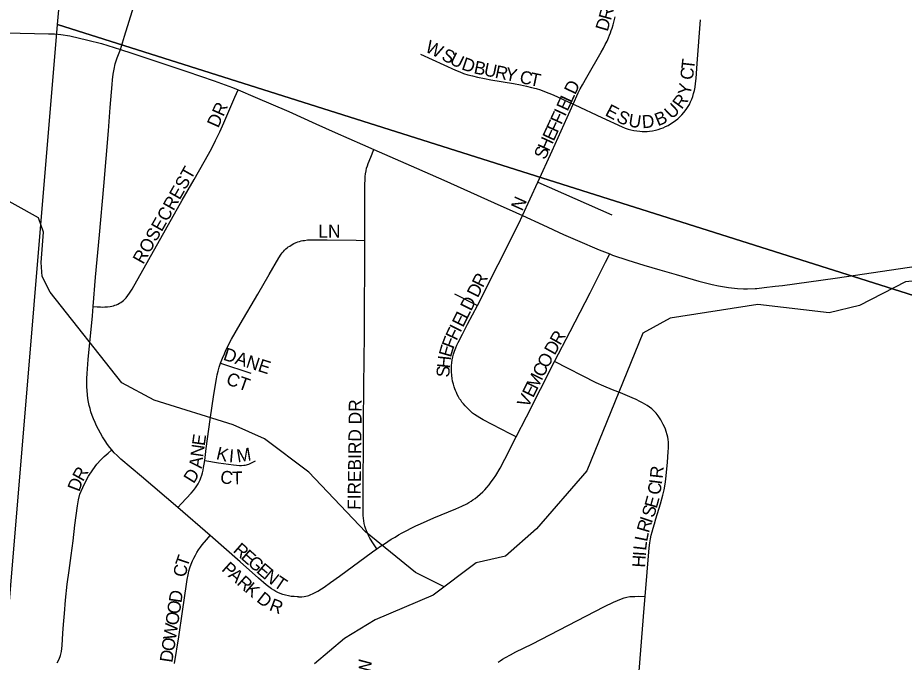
# Model space of a CAD drawing. Extents: x 1410790 to 1770854, y 448063 to 770588.
# Drawn here: x 1520609 to 1524035, y 598152 to 600643 of the extents above; entities that cross this region are included whole.
import ezdxf

# ---------------------------------------------------------------- set-up
doc = ezdxf.new("R2010")
doc.units = 0
for name, color, linetype in [('GM_X_City_Street', 7, 'Continuous'), ('GM_X_City_Street_Text', 7, 'Continuous'), ('GM_X_Minor_River', 7, 'Continuous'), ('GM_X_Section', 7, 'Continuous'), ('GM_X_State_Route', 7, 'Continuous')]:
    doc.layers.add(name, color=color, linetype=linetype)

msp = doc.modelspace()

# ---------------------------------------------------------------- linework, layer by layer
at = {"layer": 'GM_X_City_Street'}
for points in [[(1521005.8, 600519.9), (1521021.8, 600571.9), (1521057.6, 600688), (1521069.1, 600718.9), (1521093.7, 600776.3), (1521105.3, 600800.7)], [(1522755.5, 600309), (1522775.5, 600353.1), (1522782.7, 600367.9), (1522791.4, 600383.9), (1522808.3, 600413.6), (1522864.4, 600510), (1522872.6, 600525), (1522879.8, 600538.9), (1522886.5, 600552.8), (1522892.2, 600565.7), (1522896.2, 600575.4), (1522899.7, 600584.5), (1522903, 600593.4), (1522906, 600602.5), (1522909.9, 600615.3), (1522914.1, 600630.9), (1522917.7, 600646.5)], [(1522755.5, 600309), (1522761.5, 600306.1), (1522866.8, 600256.7), (1522944.6, 600221.1), (1522956.9, 600216.1), (1522968.7, 600212.2), (1522978.8, 600209.3), (1522990.4, 600206.8), (1523001.4, 600205.2), (1523012.7, 600204), (1523022.2, 600203.5), (1523031.9, 600203.3), (1523041.1, 600203.7), (1523051, 600204.6), (1523062.1, 600206.3), (1523073.1, 600208.4), (1523083.8, 600211.1), (1523094.6, 600214.7), (1523103.6, 600218), (1523112.4, 600222.1), (1523122.1, 600226.9), (1523132.1, 600232.8), (1523141.6, 600238.8), (1523150.6, 600245.6), (1523159.4, 600252.7), (1523167.6, 600260.2), (1523175, 600267.7), (1523183, 600276.5), (1523188.9, 600283.7), (1523194.8, 600291.7), (1523199.7, 600299.8), (1523204.7, 600308.1), (1523209.5, 600317.6), (1523214, 600328.4), (1523217.5, 600338), (1523221, 600349.7), (1523223.8, 600361.2), (1523226.6, 600374.9), (1523228.6, 600389), (1523230.5, 600408.5), (1523235.1, 600465.9), (1523247.5, 600634.9)], [(1520901.1, 599527.3), (1520910.2, 599640.6), (1520925.1, 599803.3), (1520941.8, 599991.3), (1520960, 600206), (1520967.1, 600296), (1520974.1, 600384.6), (1520975.9, 600402.7), (1520978.6, 600424.3), (1520981.6, 600444.6), (1520986.2, 600464.5), (1520994, 600488.2), (1521005.8, 600519.9)], [(1522165.7, 600501.7), (1522300.7, 600440.3), (1522317.3, 600433.4), (1522332.1, 600427.9), (1522348.2, 600422.7), (1522366.2, 600417.7), (1522386.2, 600412.9), (1522413.1, 600407.5), (1522437.4, 600402.9), (1522524.4, 600388.4), (1522552.2, 600383), (1522575.6, 600378.2), (1522594.3, 600373.8), (1522612.1, 600369), (1522629, 600363.7), (1522644.6, 600358.1), (1522662.2, 600351.3), (1522677.9, 600344.4), (1522755.5, 600309)], [(1520901.1, 599527.3), (1520916.6, 599525.9), (1520929.1, 599525), (1520937.6, 599524.9), (1520946.1, 599525.1), (1520956.1, 599525.8), (1520966.1, 599526.9), (1520972.8, 599528.2), (1520979.1, 599529.7), (1520985, 599531.7), (1520990.6, 599533.6), (1520996.2, 599536.2), (1521002.1, 599539.3), (1521007.1, 599542.1), (1521012.5, 599545.8), (1521017.5, 599549.7), (1521022.5, 599554.2), (1521028.8, 599560.7), (1521035.1, 599569), (1521041.4, 599578.6), (1521050.9, 599593.7), (1521245.2, 599938), (1521291, 600017.7), (1521329.7, 600085.4), (1521357.9, 600136.8), (1521373.8, 600169), (1521390.1, 600202.3), (1521406, 600237.1), (1521448.7, 600336), (1521460.7, 600363.8)], [(1522619.3, 600008), (1522673.9, 600129.1), (1522755.5, 600309)], [(1521950.6, 599782.6), (1521951, 599871), (1521950.9, 599966), (1521950.8, 599984), (1521950.8, 600000.7), (1521951.4, 600015.4), (1521952.3, 600028.9), (1521953.6, 600040.2), (1521955.4, 600051.7), (1521957.5, 600061.2), (1521960.3, 600070.4), (1521963.4, 600079.4), (1521973.4, 600103.7), (1521985.8, 600133.9)], [(1522560.2, 599878.1), (1522619.3, 600008)], [(1522619.3, 600008), (1522904.4, 599881.2)], [(1522386.2, 599531.4), (1522465.8, 599689.5), (1522545.1, 599847.9), (1522560.2, 599878.1)], [(1521393.2, 599307.5), (1521400.4, 599326.6), (1521407.8, 599344), (1521413.7, 599357.7), (1521420.8, 599372.9), (1521427.6, 599387.1), (1521434.9, 599400.1), (1521468.3, 599458.7), (1521537.2, 599574.7), (1521580.7, 599650), (1521618.4, 599715.1), (1521627.5, 599729.1), (1521631.5, 599734.9), (1521635.8, 599739.9), (1521640.4, 599745.1), (1521645.6, 599749.7), (1521650.1, 599753.8), (1521654.9, 599757.2), (1521660.3, 599760.7), (1521666, 599764), (1521676.6, 599769.8), (1521684.9, 599773.7), (1521691.4, 599776.3), (1521697.9, 599778.5), (1521704.5, 599780.2), (1521710.9, 599781.5), (1521717.8, 599782.6), (1521729.3, 599783.9), (1521744.3, 599784.8), (1521804.9, 599784.8), (1521916.7, 599783.2), (1521950.6, 599782.6)], [(1521997.1, 598590.1), (1521978.7, 598617.7), (1521974.4, 598624.2), (1521970.3, 598631.3), (1521965.1, 598641.4), (1521960.3, 598651.6), (1521956.6, 598660.4), (1521953.3, 598669.7), (1521950.5, 598678.5), (1521948.1, 598688.6), (1521946.4, 598698), (1521944.9, 598708.4), (1521944.5, 598719), (1521944.6, 598768.4), (1521945.5, 599071.7), (1521946.8, 599222), (1521948.7, 599417.2), (1521949.4, 599550.9), (1521950.3, 599652), (1521950.4, 599740.2), (1521950.6, 599782.6)], [(1522683.5, 599314.1), (1522743.6, 599430.1), (1522821.1, 599579.1), (1522880.6, 599697.6), (1522896.9, 599730.1)], [(1522297.3, 599575.9), (1522386.2, 599531.4)], [(1520972.3, 598973), (1520965.1, 598981.9), (1520956.2, 598994.1), (1520946.9, 599007.8), (1520937.1, 599023.8), (1520929.4, 599037.2), (1520921.7, 599051.2), (1520914.1, 599065.9), (1520908, 599079), (1520902.2, 599092.5), (1520897.4, 599105.2), (1520892.3, 599119.9), (1520888.7, 599132.3), (1520885.5, 599144.9), (1520882.9, 599156.9), (1520880.3, 599171.8), (1520878.5, 599185.7), (1520877.1, 599202.4), (1520876.4, 599216.6), (1520876, 599231.4), (1520876.4, 599248.1), (1520877.2, 599268.5), (1520881.6, 599322.3), (1520898.1, 599491.2), (1520901.1, 599527.3)], [(1522535.5, 599023.7), (1522512.1, 599035.2), (1522407.4, 599089), (1522394.6, 599096.2), (1522384.4, 599102.5), (1522374.7, 599109), (1522367.1, 599115.1), (1522356.4, 599124.4), (1522346.9, 599133.5), (1522338.2, 599142.4), (1522331.4, 599150.4), (1522325.8, 599157.7), (1522321, 599164.3), (1522316.9, 599170.7), (1522312.3, 599178.4), (1522307.8, 599187.3), (1522304.7, 599194), (1522301.3, 599201.9), (1522298.7, 599208.7), (1522295.8, 599216.7), (1522292.6, 599226.8), (1522289.8, 599238.2), (1522287.8, 599249.1), (1522286.3, 599260.3), (1522285.2, 599276.1), (1522285, 599287.3), (1522285.5, 599298.5), (1522286.5, 599309.2), (1522288.4, 599320.7), (1522290.9, 599332.7), (1522293.6, 599342.5), (1522297.4, 599354.3), (1522301.9, 599366.9), (1522306, 599377.6), (1522311.1, 599387.5), (1522327.5, 599420.1), (1522347.7, 599458.5), (1522386.2, 599531.4)], [(1521332.3, 598931.6), (1521335.4, 598955.5), (1521338, 598978.5), (1521353.4, 599090.8), (1521367.2, 599186.8), (1521377, 599247.8), (1521380, 599262.8), (1521383.4, 599277.1), (1521388.2, 599292.5), (1521393.2, 599307.5)], [(1521393.2, 599307.5), (1521510.2, 599268.7)], [(1522535.5, 599023.7), (1522574.8, 599100.6), (1522683.5, 599314.1)], [(1523034, 598405.9), (1523049, 598593.9), (1523051.6, 598613.9), (1523054.3, 598629.1), (1523057.5, 598643.8), (1523060.5, 598656.1), (1523064.3, 598670.2), (1523069.3, 598686.6), (1523075.5, 598705.7), (1523093.4, 598764.2), (1523102.7, 598798.4), (1523107.1, 598818.4), (1523110.5, 598840.1), (1523113.1, 598859.9), (1523119.7, 598924.9), (1523121.7, 598944.7), (1523123.3, 598967), (1523124.1, 598979.8), (1523123.8, 598993), (1523123.4, 599002.4), (1523122.3, 599012.4), (1523121, 599022.2), (1523118.9, 599031.6), (1523115.6, 599043.2), (1523111.8, 599053.2), (1523108.2, 599062.3), (1523103.6, 599071.4), (1523099.7, 599079.2), (1523094.8, 599088.4), (1523089.8, 599096.4), (1523084.1, 599104.6), (1523076.2, 599114.8), (1523067.4, 599124), (1523059, 599131.5), (1523050.7, 599138.1), (1523041.6, 599144.1), (1523033.1, 599149.2), (1523023.6, 599154.8), (1523013.1, 599160.2), (1522999.1, 599167.1), (1522983.6, 599174.2), (1522938.3, 599192.9), (1522907.9, 599204.9), (1522874.5, 599218.9), (1522844.6, 599232.4), (1522683.5, 599314.1)], [(1521997.1, 598590.1), (1522011.4, 598600.1), (1522026.2, 598610.1), (1522039.8, 598618.9), (1522052.9, 598627.2), (1522067.2, 598635.9), (1522080.8, 598643.9), (1522095.4, 598652), (1522112.5, 598661.3), (1522129.9, 598670.2), (1522147.7, 598678.9), (1522166.1, 598687.5), (1522192, 598699), (1522217.7, 598710.1), (1522302, 598745.3), (1522325.9, 598755.7), (1522344.7, 598764.8), (1522352.6, 598769.3), (1522361.2, 598774.6), (1522368.4, 598779.3), (1522376.8, 598785.4), (1522385.5, 598792.3), (1522396.2, 598801.7), (1522406.4, 598811.2), (1522414.4, 598819), (1522421.8, 598827.7), (1522430.5, 598838.1), (1522438.9, 598848.8), (1522448, 598861.4), (1522456.6, 598874), (1522473.5, 598902.1), (1522491.8, 598937), (1522535.5, 599023.7)], [(1520761.2, 598150.4), (1520768.8, 598164), (1520774.3, 598178.6), (1520777.9, 598193.9), (1520780.5, 598216.2), (1520783.5, 598265.1), (1520786.5, 598297.6), (1520789.5, 598340), (1520794, 598392.2), (1520800.5, 598454.2), (1520807.9, 598506.2), (1520816, 598564.5), (1520823, 598621.3), (1520829.6, 598682.4), (1520840.5, 598756.8), (1520843.7, 598779.5), (1520849.3, 598802.1), (1520865.7, 598838.5), (1520882.9, 598870.7), (1520898.9, 598895.9), (1520914.9, 598917.2), (1520930.6, 598934.6), (1520943.8, 598947.2), (1520958.4, 598960.7), (1520972.3, 598973)], [(1521227.8, 598750.5), (1521088.2, 598870), (1521007.7, 598937.3), (1520993.1, 598950.7), (1520981.8, 598962), (1520972.3, 598973)], [(1521227.8, 598750.5), (1521242.7, 598765.9), (1521279.9, 598805.8), (1521288.6, 598816.2), (1521296.3, 598825.7), (1521301.8, 598833.8), (1521306.2, 598841.4), (1521310.3, 598848.9), (1521313.9, 598856.8), (1521317.3, 598865.2), (1521320.3, 598874.8), (1521323.2, 598884.6), (1521325.8, 598895), (1521327.7, 598905), (1521330, 598917.8), (1521332.3, 598931.6)], [(1521332.3, 598931.6), (1521384.8, 598922.9), (1521443.3, 598914.7), (1521455.3, 598913.6), (1521466.3, 598912.9), (1521474.6, 598913), (1521482.7, 598913.3), (1521487.6, 598913.9), (1521492.9, 598914.7), (1521497.2, 598916), (1521501.9, 598917.7), (1521528.5, 598930.8)], [(1521352.3, 598641.7), (1521227.8, 598750.5)], [(1521214.9, 598147.2), (1521231.2, 598250.6), (1521246.2, 598347.6), (1521261.7, 598454.2), (1521264.4, 598472.5), (1521267.6, 598489.6), (1521270.7, 598503.7), (1521274.6, 598517), (1521279.4, 598530.9), (1521284.6, 598543.9), (1521289.8, 598554.9), (1521295.7, 598566.2), (1521301.1, 598576), (1521307.8, 598586.6), (1521315, 598596.6), (1521322.4, 598606), (1521338.6, 598625.3), (1521352.3, 598641.7)], [(1521694.7, 598404.7), (1521688.9, 598404.9), (1521676.9, 598405.8), (1521666.4, 598406.8), (1521655, 598408.6), (1521644.5, 598410.9), (1521633.7, 598414.3), (1521623.4, 598417.8), (1521614.9, 598421.6), (1521606.3, 598426), (1521598.6, 598430.7), (1521590.2, 598436.2), (1521569.7, 598451.8), (1521540.1, 598477.2), (1521469.2, 598540.2), (1521352.3, 598641.7)], [(1521694.7, 598404.7), (1521706.7, 598405.1), (1521716.6, 598406), (1521722.8, 598406.9), (1521728.4, 598408.4), (1521734.7, 598410.6), (1521741.7, 598413.4), (1521748.8, 598416.7), (1521758.1, 598421.2), (1521768.9, 598427.4), (1521782.5, 598435.6), (1521793.9, 598442.9), (1521818, 598459.8), (1521852.2, 598485.3), (1521980.6, 598578.3), (1521997.1, 598590.1)], [(1522465.7, 598151.9), (1522474.1, 598158), (1522483.1, 598164.1), (1522493.5, 598170.3), (1522512.9, 598180.9), (1522534, 598191.9), (1522595.6, 598222.6), (1522668.5, 598259.5), (1522769.9, 598312.5), (1522876.7, 598367.4), (1522911.6, 598384.4), (1522926.7, 598391), (1522941.8, 598397), (1522952.9, 598401), (1522963.2, 598403.8), (1522974, 598405.8), (1522983.5, 598406.5), (1522993.6, 598406.8), (1523008.4, 598406.9), (1523034, 598405.9)], [(1523010.7, 598117.1), (1523030.4, 598361.2), (1523034, 598405.9)]]:
    msp.add_lwpolyline(points, dxfattribs=at)
at = {"layer": 'GM_X_Minor_River'}
for points in [[(1522257.5, 598443.5), (1522145.8, 598498.9), (1521952.5, 598655.5), (1521734.6, 598886.8), (1521562.8, 599014.9), (1521441.7, 599069.7), (1521137, 599164.5), (1521012.1, 599231.4), (1520734.4, 599582.4), (1520703.5, 599643.2), (1520700.5, 599697.4), (1520708.8, 599813.6), (1520689.8, 599870.1), (1520406.4, 600026.7)], [(1524818.1, 599441.3), (1524756.9, 599510.7), (1524648.7, 599615.3), (1524475.4, 599665.2), (1524040, 599622.6), (1523862, 599530.2), (1523745.3, 599502.7), (1523469.5, 599534.8), (1523130, 599482), (1523024.7, 599424.2), (1522808.2, 598891.5), (1522613.7, 598667.1), (1522493.5, 598561.5), (1522380.8, 598535.8), (1522214.2, 598411.1), (1521990.1, 598315.8), (1521872.5, 598244.1), (1521756.5, 598146.4)]]:
    msp.add_lwpolyline(points, dxfattribs=at)
at = {"layer": 'GM_X_Section'}
for points in [[(1521242.6, 605915.5), (1526539, 604404.1), (1526072.4, 598935.7), (1520763, 600617.2)], [(1526072.4, 598935.7), (1525633.9, 593593.6), (1520311.6, 595215.7), (1520763, 600617.2)]]:
    msp.add_lwpolyline(points, close=True, dxfattribs=at)
at = {"layer": 'GM_X_State_Route'}
for points in [[(1520564.1, 600584.1), (1520728.8, 600580.8), (1520750.9, 600580.2), (1520775.6, 600577.6), (1520810.1, 600572.4), (1520880.5, 600556.7), (1520933.2, 600543.1), (1521005.8, 600519.9), (1521050.6, 600505.5), (1521262.4, 600435.2), (1521368.2, 600399.1), (1521439.1, 600372.6), (1521460.7, 600363.8), (1521527.4, 600336.5), (1521656.9, 600280.2), (1521761.5, 600233), (1521836.2, 600199.5), (1521941.3, 600153.5), (1521985.8, 600133.9), (1522067.3, 600098), (1522130.2, 600070.3), (1522256, 600014.7), (1522333.7, 599979.9), (1522450.2, 599927.8), (1522533.9, 599890.2), (1522560.2, 599878.1), (1522638.3, 599842.5), (1522718.7, 599805.7), (1522745.6, 599793.7), (1522772.6, 599781.9), (1522856.5, 599745.5), (1522896.9, 599730.1), (1522908.1, 599725.8), (1522966.7, 599705.9), (1523029, 599686.6), (1523090.1, 599668.1), (1523153.3, 599650.5), (1523219.4, 599631), (1523241.1, 599624.9), (1523256.4, 599620.7), (1523292.7, 599612.4), (1523317.2, 599607.1), (1523355.5, 599600.6), (1523391, 599596.2), (1523413.6, 599594.9), (1523429.7, 599594.8), (1523459, 599596.6)], [(1523768.1, 599636.2), (1523776.9, 599637.4), (1524115.5, 599688.2), (1524332.2, 599720.5)], [(1523459, 599596.6), (1523465.1, 599597), (1523494.2, 599599.9), (1523536.7, 599604.9), (1523564, 599608.6)], [(1523564, 599608.6), (1523768.1, 599636.2)]]:
    msp.add_lwpolyline(points, dxfattribs=at)

# ---------------------------------------------------------------- texts
at = {"layer": 'GM_X_City_Street_Text'}
for s, rotation, p in [('R', 74.808, (1522901.1, 600630.3)), ('D', 73.6838, (1522888.5, 600587.1)), ('W', 333.5477, (1522180.1, 600513.6)), ('S', 333.5522, (1522243.2, 600482.3)), ('U', 333.5425, (1522274.7, 600466.6)), ('D', 341.3224, (1522320.9, 600444.1)), ('B', 348.2965, (1522369, 600428.3)), ('U', 348.2014, (1522407.8, 600420.3)), ('T', 83.6821, (1523222.6, 600440.2)), ('R', 348.1876, (1522450.8, 600411.3)), ('Y', 348.194, (1522489.6, 600403.2)), ('C', 348.1876, (1522545.6, 600391.5)), ('T', 348.1948, (1522584.4, 600383.4)), ('C', 83.5608, (1523218.1, 600400.7)), ('D', 64.7058, (1522763.4, 600342.6)), ('Y', 79.9901, (1523208.4, 600340.9)), ('E', 65.1581, (1522733.8, 600278.8)), ('L', 65.1581, (1522748.6, 600310.8)), ('R', 53.858, (1523175.4, 600286.2)), ('DR', 66.0358, (1521384.1, 600214.2)), ('I', 65.1677, (1522724.6, 600258.9)), ('E', 332.2376, (1522875.5, 600267.1)), ('U', 43.0088, (1523136.4, 600248.5)), ('F', 65.1457, (1522709.8, 600226.9)), ('S', 332.8139, (1522918.8, 600244.3)), ('U', 351.0186, (1522966.6, 600222.9)), ('D', 4.7519, (1523023.1, 600215.5)), ('B', 21.99, (1523082.9, 600223)), ('E', 65.1457, (1522680.2, 600163)), ('F', 65.1558, (1522695, 600195)), ('H', 65.1554, (1522661.7, 600123.1)), ('S', 65.1581, (1522646.9, 600091.2)), ('ROSECREST', 60.5233, (1521094.1, 599687)), ('N', 66.0262, (1522558.9, 599893)), ('LN', 0, (1521771.1, 599792.8)), ('R', 63.4349, (1522406.5, 599597.1)), ('D', 63.4349, (1522386.9, 599557.8)), ('D', 63.4349, (1522361.3, 599506.6)), ('E', 63.4349, (1522329.8, 599443.7)), ('L', 63.4349, (1522345.5, 599475.1)), ('F', 64.1802, (1522304.7, 599392.4)), ('I', 63.6109, (1522320, 599424)), ('R', 60.5232, (1522705.7, 599374.1)), ('F', 69.1145, (1522292.7, 599360.6)), ('DANE', 342.0288, (1521400, 599321.8)), ('E', 73.7168, (1522283.1, 599327.8)), ('D', 60.5899, (1522684.1, 599335.8)), ('H', 83.9893, (1522279, 599286.4)), ('O', 62.6431, (1522657.8, 599285.5)), ('S', 85.8852, (1522276.5, 599251.7)), ('C', 63.4252, (1522640.1, 599250.3)), ('CT', 340.5586, (1521411.2, 599227.4)), ('M', 63.4222, (1522616.5, 599203.1)), ('E', 63.4105, (1522600.8, 599171.6)), ('V', 63.4154, (1522581.1, 599132.2)), ('FIREBIRD DR', 89.341, (1521933.9, 598740.7)), ('E', 81.8654, (1521331.7, 598986.4)), ('N', 81.7416, (1521325.4, 598942.7)), ('K', 346.1387, (1521373.2, 598937.4)), ('I', 354.8735, (1521424, 598925.5)), ('M', 9.328, (1521459.4, 598924)), ('A', 83.1581, (1521320.2, 598899.4)), ('R', 60.8381, (1520861.3, 598847.7)), ('D', 58.1892, (1521289.2, 598839.7)), ('C', 351.1744, (1521389, 598845.6)), ('T', 1.043, (1521437.6, 598838.9)), ('R', 83.8781, (1523101.1, 598860.4)), ('D', 69.2802, (1520846.5, 598808.3)), ('I', 82.3105, (1523098, 598837.1)), ('C', 80.6623, (1523091.3, 598796.5)), ('E', 74.5808, (1523078.3, 598743.9)), ('S', 71.4171, (1523066.2, 598707.6)), ('I', 71.3784, (1523059.1, 598686.8)), ('R', 73.5426, (1523048, 598649.3)), ('L', 78.6017, (1523041.4, 598615.9)), ('R', 318.677, (1521438.5, 598580.7)), ('L', 83.1257, (1523037.3, 598582)), ('E', 318.6727, (1521468.2, 598554.5)), ('I', 86.4192, (1523036, 598560.8)), ('T', 70.969, (1521264.4, 598516.2)), ('P', 317.7245, (1521394, 598508.2)), ('G', 318.6683, (1521494.7, 598531.3)), ('H', 86.4237, (1523033.3, 598516.9)), ('C', 82.6461, (1521260, 598479.5)), ('A', 317.8301, (1521420.1, 598484.4)), ('E', 319.4774, (1521528.3, 598501.7)), ('N', 320.9038, (1521556.1, 598478)), ('R', 318.3045, (1521453, 598454.6)), ('T', 326.3422, (1521594.4, 598447.2)), ('K', 319.5649, (1521483.5, 598427.4)), ('D', 81.353, (1521241.7, 598379.3)), ('D', 321.9823, (1521529, 598389.1)), ('O', 81.3568, (1521235.1, 598335.8)), ('R', 339.193, (1521577.9, 598353.9)), ('O', 81.3579, (1521228.5, 598292.3)), ('W', 81.3586, (1521219.9, 598235.8)), ('O', 81.3579, (1521213.3, 598192.3)), ('D', 81.3568, (1521206.7, 598148.7)), ('W', 89.9607, (1521977.2, 598100.8))]:
    msp.add_text(s, height=50, rotation=rotation, dxfattribs=at).set_placement(p)

doc.saveas('drawing.dxf')
